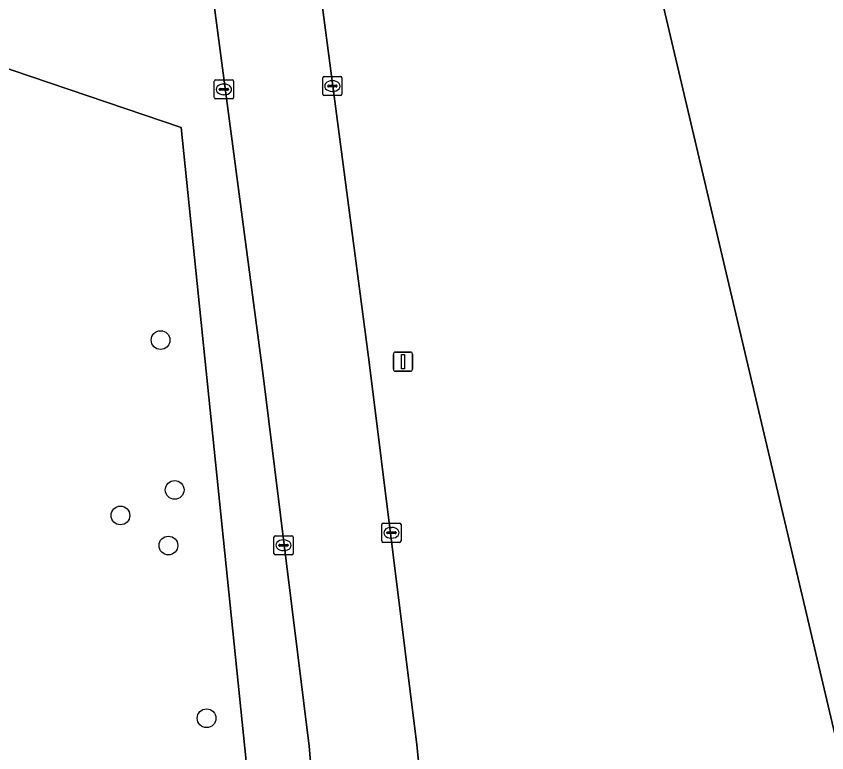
# Model space of a CAD drawing. Extents: x 154324 to 155744, y 382937 to 384188.
# Drawn here: x 155279.45 to 155321.78, y 383533.15 to 383571.62 of the extents above; entities that cross this region are included whole.
import ezdxf

# ---------------------------------------------------------------- set-up
doc = ezdxf.new("R2010")
doc.units = 0
for name, color, linetype in [('IMGEO_Berm_groen', 7, 'Continuous'), ('IMGEO_Boom', 7, 'Continuous'), ('IMGEO_Groenvoorziening', 7, 'Continuous'), ('IMGEO_Kolk', 7, 'Continuous'), ('IMGEO_Lichtmast', 7, 'Continuous'), ('IMGEO_Loofbos', 7, 'Continuous'), ('IMGEO_Rijbaan_lokaal_gesloten', 7, 'Continuous')]:
    doc.layers.add(name, color=color, linetype=linetype)

msp = doc.modelspace()

# ---------------------------------------------------------------- linework, layer by layer
at = {"layer": 'IMGEO_Berm_groen'}
for points in [[(155295.605, 383523.574), (155294.743, 383533.501), (155292.341, 383552.859), (155282.449, 383627.726), (155274.026, 383692.293), (155244.018, 383923.45), (155240.659, 383949.763)], [(155246.304, 383949.696), (155279.604, 383692.563), (155297.905, 383553.418), (155300.365, 383533.57), (155301.362, 383523.907)], [(155323.557, 383503.266), (155325.548, 383519.946), (155306.103, 383602.506), (155261.74, 383912.135)], [(155276.937, 383633.758), (155278.117, 383616.648), (155273.987, 383613.697), (155273.397, 383601.897), (155272.217, 383588.917), (155264.547, 383586.557), (155258.057, 383583.017), (155259.237, 383565.906), (155268.591, 383570.393), (155276.302, 383569.797), (155288.062, 383565.811), (155292.771, 383519.998), (155290.098, 383510.962), (155283.226, 383508.417), (155273.045, 383508.29), (155252.684, 383513.253), (155242.248, 383516.689), (155236.24, 383532.866), (155233.866, 383532.866), (155222.066, 383544.666), (155203.185, 383548.206)]]:
    msp.add_lwpolyline(points, dxfattribs=at)
at = {"layer": 'IMGEO_Boom'}
for centre in [(155286.993, 383554.706), (155287.728, 383546.882), (155284.897, 383545.549), (155287.402, 383543.977), (155289.396, 383534.956)]:
    msp.add_circle(centre, 0.489, dxfattribs=at)
at = {"layer": 'IMGEO_Groenvoorziening'}
msp.add_lwpolyline([(155259.237, 383565.906), (155265.727, 383551.156), (155261.597, 383539.946), (155251.566, 383532.866), (155236.24, 383532.866), (155242.248, 383516.689), (155252.684, 383513.253), (155273.045, 383508.29), (155283.226, 383508.417), (155290.098, 383510.962), (155292.771, 383519.998), (155288.062, 383565.811), (155276.302, 383569.797), (155268.591, 383570.393)], close=True, dxfattribs=at)
at = {"layer": 'IMGEO_Kolk'}
for p, q in [((155295.461, 383567.547), (155295.461, 383568.399)), ((155295.536, 383568.473), (155296.388, 383568.473)), ((155296.462, 383568.399), (155296.462, 383567.547)), ((155289.799, 383567.372), (155289.799, 383568.224)), ((155289.874, 383568.298), (155290.726, 383568.298)), ((155290.287, 383568.078), (155290.312, 383568.078)), ((155290.8, 383568.224), (155290.8, 383567.372)), ((155295.72, 383567.967), (155295.72, 383567.979)), ((155295.763, 383568.016), (155296.161, 383568.016)), ((155295.949, 383568.253), (155295.974, 383568.253)), ((155296.204, 383567.979), (155296.204, 383567.967)), ((155290.058, 383567.792), (155290.058, 383567.804)), ((155290.496, 383567.755), (155290.098, 383567.755)), ((155290.101, 383567.841), (155290.499, 383567.841)), ((155290.542, 383567.804), (155290.542, 383567.792)), ((155296.158, 383567.93), (155295.76, 383567.93)), ((155295.972, 383567.693), (155295.947, 383567.693)), ((155290.726, 383567.298), (155289.874, 383567.298)), ((155290.31, 383567.518), (155290.285, 383567.518)), ((155296.388, 383567.473), (155295.536, 383567.473)), ((155298.621, 383545.144), (155299.473, 383545.144)), ((155298.546, 383544.218), (155298.546, 383545.07)), ((155298.848, 383544.687), (155299.246, 383544.687)), ((155299.034, 383544.924), (155299.059, 383544.924)), ((155299.547, 383545.07), (155299.547, 383544.218)), ((155292.913, 383543.564), (155292.913, 383544.416)), ((155292.988, 383544.49), (155293.84, 383544.49)), ((155293.401, 383544.27), (155293.426, 383544.27)), ((155293.914, 383544.416), (155293.914, 383543.564)), ((155298.805, 383544.638), (155298.805, 383544.65)), ((155299.243, 383544.601), (155298.845, 383544.601)), ((155299.057, 383544.364), (155299.032, 383544.364)), ((155299.289, 383544.65), (155299.289, 383544.638)), ((155293.172, 383543.984), (155293.172, 383543.996)), ((155293.61, 383543.947), (155293.212, 383543.947)), ((155293.215, 383544.033), (155293.613, 383544.033)), ((155293.656, 383543.996), (155293.656, 383543.984)), ((155299.473, 383544.144), (155298.621, 383544.144)), ((155293.84, 383543.49), (155292.988, 383543.49)), ((155293.424, 383543.71), (155293.399, 383543.71))]:
    msp.add_line(p, q, dxfattribs=at)
for points in [[(155295.461, 383567.547), (155295.461, 383568.399)], [(155295.536, 383568.473), (155296.388, 383568.473)], [(155296.462, 383568.399), (155296.462, 383567.547)], [(155289.799, 383567.372), (155289.799, 383568.224)], [(155289.874, 383568.298), (155290.726, 383568.298)], [(155290.8, 383568.224), (155290.8, 383567.372)], [(155290.726, 383567.298), (155289.874, 383567.298)], [(155296.388, 383567.473), (155295.536, 383567.473)], [(155298.621, 383545.144), (155299.473, 383545.144)], [(155298.546, 383544.218), (155298.546, 383545.07)], [(155299.547, 383545.07), (155299.547, 383544.218)], [(155292.913, 383543.564), (155292.913, 383544.416)], [(155292.988, 383544.49), (155293.84, 383544.49)], [(155293.914, 383544.416), (155293.914, 383543.564)], [(155299.473, 383544.144), (155298.621, 383544.144)], [(155293.84, 383543.49), (155292.988, 383543.49)]]:
    msp.add_lwpolyline(points, dxfattribs=at)
for centre, radius, start, end in [((155295.538, 383568.397), 0.0765, 91.552, 178.448), ((155295.538, 383568.397), 0.0765, 91.552, 178.448), ((155296.386, 383568.397), 0.0765, 1.552, 88.448), ((155296.386, 383568.397), 0.0765, 1.552, 88.448), ((155289.876, 383568.222), 0.0765, 91.552, 178.448), ((155289.876, 383568.222), 0.0765, 91.552, 178.448), ((155290.724, 383568.222), 0.0765, 1.552, 88.448), ((155290.724, 383568.222), 0.0765, 1.552, 88.448), ((155295.76, 383567.976), 0.0403, 85.8775, 175.7526), ((155295.757, 383567.966), 0.0366, 178.938, 274.7102), ((155296.161, 383567.973), 0.043, 264.8664, 352.4533), ((155296.165, 383567.978), 0.0386, 1.7309, 96.639), ((155290.098, 383567.801), 0.0403, 85.8775, 175.7526), ((155290.095, 383567.791), 0.0366, 178.938, 274.7102), ((155290.499, 383567.798), 0.043, 264.8664, 352.4533), ((155290.503, 383567.803), 0.0386, 1.7309, 96.639), ((155295.538, 383567.549), 0.0765, 181.552, 268.448), ((155295.538, 383567.549), 0.0765, 181.552, 268.448), ((155296.386, 383567.549), 0.0765, 271.552, 358.448), ((155296.386, 383567.549), 0.0765, 271.552, 358.448), ((155289.876, 383567.374), 0.0765, 181.552, 268.448), ((155289.876, 383567.374), 0.0765, 181.552, 268.448), ((155290.724, 383567.374), 0.0765, 271.552, 358.448), ((155290.724, 383567.374), 0.0765, 271.552, 358.448), ((155298.623, 383545.068), 0.0765, 91.552, 178.448), ((155298.623, 383545.068), 0.0765, 91.552, 178.448), ((155299.471, 383545.068), 0.0765, 1.552, 88.448), ((155299.471, 383545.068), 0.0765, 1.552, 88.448), ((155298.845, 383544.647), 0.0403, 85.8775, 175.7526), ((155299.25, 383544.649), 0.0386, 1.7309, 96.639), ((155292.99, 383544.414), 0.0765, 91.552, 178.448), ((155292.99, 383544.414), 0.0765, 91.552, 178.448), ((155293.838, 383544.414), 0.0765, 1.552, 88.448), ((155293.838, 383544.414), 0.0765, 1.552, 88.448), ((155298.842, 383544.637), 0.0366, 178.938, 274.7102), ((155299.246, 383544.644), 0.043, 264.8664, 352.4533), ((155293.212, 383543.993), 0.0403, 85.8775, 175.7526), ((155293.209, 383543.983), 0.0366, 178.938, 274.7102), ((155293.613, 383543.99), 0.043, 264.8664, 352.4533), ((155293.617, 383543.995), 0.0386, 1.7309, 96.639), ((155298.623, 383544.22), 0.0765, 181.552, 268.448), ((155298.623, 383544.22), 0.0765, 181.552, 268.448), ((155299.471, 383544.22), 0.0765, 271.552, 358.448), ((155299.471, 383544.22), 0.0765, 271.552, 358.448), ((155292.99, 383543.566), 0.0765, 181.552, 268.448), ((155292.99, 383543.566), 0.0765, 181.552, 268.448), ((155293.838, 383543.566), 0.0765, 271.552, 358.448), ((155293.838, 383543.566), 0.0765, 271.552, 358.448)]:
    msp.add_arc(centre, radius, start, end, dxfattribs=at)
for centre, major_axis, ratio, start_param, end_param in [((155290.286, 383567.798), (-0.387, 0.002), 0.722429, 4.712389, 7.853982), ((155290.311, 383567.798), (-0.39, 0.002), 0.717154, 1.570796, 4.712389), ((155295.948, 383567.973), (-0.387, 0.002), 0.722429, 4.712389, 7.853982), ((155295.973, 383567.973), (-0.39, 0.002), 0.717154, 1.570796, 4.712389), ((155299.033, 383544.644), (-0.387, 0.002), 0.722429, 4.712389, 7.853982), ((155299.058, 383544.644), (-0.39, 0.002), 0.717154, 1.570796, 4.712389), ((155293.4, 383543.99), (-0.387, 0.002), 0.722429, 4.712389, 7.853982), ((155293.425, 383543.99), (-0.39, 0.002), 0.717154, 1.570796, 4.712389)]:
    msp.add_ellipse(centre, major_axis=major_axis, ratio=ratio, start_param=start_param, end_param=end_param, dxfattribs=at)
at = {"layer": 'IMGEO_Lichtmast'}
for p, q in [((155299.253, 383554.079), (155300.043, 383554.079)), ((155300.043, 383554.079), (155299.253, 383554.079)), ((155299.153, 383553.179), (155299.153, 383553.979)), ((155299.153, 383553.979), (155299.153, 383553.179)), ((155300.143, 383553.979), (155300.143, 383553.179)), ((155300.143, 383553.179), (155300.143, 383553.979)), ((155300.043, 383553.079), (155299.253, 383553.079)), ((155299.253, 383553.079), (155300.043, 383553.079))]:
    msp.add_line(p, q, dxfattribs=at)
msp.add_lwpolyline([(155299.573, 383553.954), (155299.723, 383553.954), (155299.723, 383553.204), (155299.573, 383553.204), (155299.573, 383553.954)], dxfattribs=at)
for centre, start, end in [((155299.253, 383553.979), 90, 180), ((155299.253, 383553.979), 90, 180), ((155300.043, 383553.979), 0, 90), ((155300.043, 383553.979), 360, 90), ((155299.253, 383553.179), 180, 270), ((155299.253, 383553.179), 180, 270), ((155300.043, 383553.179), 270, 0), ((155300.043, 383553.179), 270, 0)]:
    msp.add_arc(centre, 0.1, start, end, dxfattribs=at)
at = {"layer": 'IMGEO_Loofbos'}
msp.add_lwpolyline([(155336.238, 383809.424), (155323.113, 383849.226), (155303.534, 383922.252), (155300.916, 383943.435), (155300.916, 383955.474), (155295.178, 383988.009), (155291.815, 384001.275), (155265.808, 383990.706), (155259.697, 383987.94), (155249.962, 383983.402), (155261.74, 383912.135), (155306.103, 383602.506), (155325.548, 383519.946), (155323.557, 383503.266)], dxfattribs=at)
at = {"layer": 'IMGEO_Rijbaan_lokaal_gesloten'}
for points in [[(155240.659, 383949.763), (155244.018, 383923.45), (155274.026, 383692.293), (155282.449, 383627.726), (155292.341, 383552.859), (155294.743, 383533.501), (155295.605, 383523.574)], [(155301.362, 383523.907), (155300.365, 383533.57), (155297.905, 383553.418), (155279.604, 383692.563), (155246.304, 383949.696)]]:
    msp.add_lwpolyline(points, dxfattribs=at)

doc.saveas('drawing.dxf')
